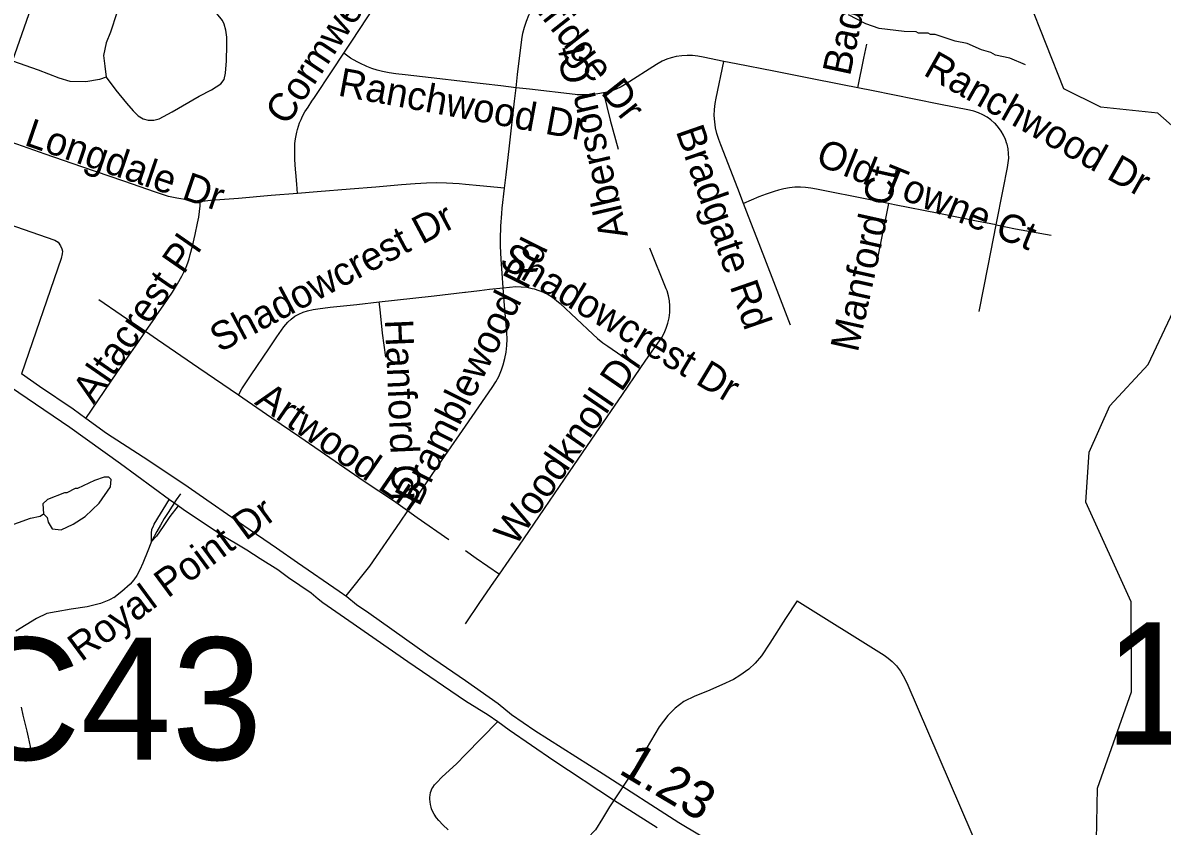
# Model space of a CAD drawing. Extents: x 1383679 to 1536984, y 460658 to 651027.
# Drawn here: x 1424590 to 1428413, y 512316 to 515011 of the extents above; entities that cross this region are included whole.
import ezdxf

# ---------------------------------------------------------------- set-up
doc = ezdxf.new("R2010")
doc.units = 0
for name, color, linetype in [('Exist Hydrographic Creek Single Shore', 7, 'Continuous'), ('Exist Hydrographic Misc Water Feature', 7, 'Continuous'), ('Exist Road Non-System Type 51', 7, 'Continuous'), ('Exist Road Non-System Type 51 Label', 7, 'Continuous'), ('Exist Road Primary NC UnDivided 4 Lane Attributed', 7, 'Continuous'), ('Exist Road Secondary Mileage Hundredths English Label', 7, 'Continuous'), ('Exist Road Secondary Structure Culvert Number Label', 7, 'Continuous'), ('Exist Road Secondary Structure Standard Bridge Number Label', 7, 'Continuous'), ('Exist Road Secondary Type 51 Divided Attributed', 7, 'Continuous')]:
    doc.layers.add(name, color=color, linetype=linetype)

msp = doc.modelspace()

# ---------------------------------------------------------------- linework, layer by layer
at = {"layer": 'Exist Hydrographic Creek Single Shore'}
for points in [[(1428455.5, 514657.5), (1428398.5, 514707.9), (1428207.5, 514728.2), (1428083.4, 514789.8), (1427964.5, 515090.9), (1427965.4, 515149.9), (1427910.5, 515334.8), (1427918.5, 516175), (1427979.5, 516282.1), (1428157.5, 516455.7), (1428444.5, 516623.9)], [(1428543.4, 511862.5), (1428239.5, 512101.6), (1428191.5, 512210.9), (1428196.4, 512443.8), (1428310.4, 512766.5), (1428308.5, 513068.5), (1428156.4, 513403.1), (1428168.4, 513570.3), (1428237.4, 513726.4), (1428365.5, 513865.1), (1428469.4, 514082.9)]]:
    msp.add_lwpolyline(points, dxfattribs=at)
at = {"layer": 'Exist Hydrographic Misc Water Feature'}
for points in [[(1427954.1, 514869.8), (1427901.6, 514892.2), (1427853.9, 514903.3), (1427838, 514911.6), (1427806.3, 514920.3), (1427758.7, 514941.4), (1427718.9, 514950.3), (1427651.3, 514971.8), (1427635.4, 514972.2), (1427627.5, 514976.3), (1427595.5, 514977), (1427587.5, 514981.2), (1427547.5, 514982.1), (1427463.7, 514992), (1427419.2, 515007.6), (1427360.7, 515038.3)], [(1424659.8, 513363.7), (1424671.5, 513351.5), (1424675.2, 513335.4), (1424688.8, 513313.1), (1424718.7, 513310.5), (1424759.1, 513329.5), (1424799.7, 513354.6), (1424846.6, 513399.5), (1424883.9, 513454.7), (1424886.3, 513478.6), (1424878.5, 513486.8), (1424862.5, 513487.1), (1424830.3, 513475.9), (1424773.7, 513449.1), (1424765.7, 513449.3), (1424737.3, 513434), (1424729.4, 513434.2), (1424672.9, 513411.5), (1424656.6, 513397.8), (1424659.8, 513363.7)], [(1424259.4, 513000.8), (1424264.1, 513012.8), (1424311.9, 513091.7), (1424320.4, 513115.5), (1424362.5, 513188), (1424368.1, 513190.4), (1424397.3, 513249.7), (1424450.3, 513292.5), (1424508.4, 513318.1), (1424518.8, 513316.9), (1424534.9, 513320.6), (1424615.4, 513348.8), (1424647.6, 513356), (1424659.8, 513363.7)]]:
    msp.add_lwpolyline(points, dxfattribs=at)
at = {"layer": 'Exist Road Non-System Type 51'}
msp.add_line((1427494.2, 514405.2), (1427457.7, 514221.2), dxfattribs=at)
for points in [[(1425667, 514909.7), (1425693.4, 514950.1), (1425745.2, 515028), (1425798.7, 515110.4), (1425820, 515139.1), (1425832.8, 515155.3), (1425848.5, 515173.9), (1425863.9, 515190.5), (1425884.4, 515210.3), (1425927.1, 515245.9)], [(1425274.6, 514963.2), (1425271.4, 514986.7), (1425265.6, 515006.9), (1425260, 515019), (1425240.6, 515042.4), (1425222.1, 515057.8), (1425201.1, 515065), (1425171.2, 515069.8), (1425140.6, 515073.9), (1425122, 515081.2), (1425105.1, 515094.1), (1425080, 515113.4), (1425056.6, 515123.9), (1424982.4, 515155.4), (1424959.8, 515165.9), (1424947.6, 515163.5), (1424939.6, 515144.1), (1424905.6, 515044.8), (1424883.9, 514979.4), (1424869.6, 514944), (1424861.2, 514901.2), (1424865.5, 514865.8), (1424870, 514828.6)], [(1426245.1, 514793.5), (1426250.2, 514838.4), (1426264.3, 514955.9), (1426267.9, 514976.7), (1426272.9, 514997.1), (1426279.5, 515017.1), (1426287.5, 515036.8), (1426289.7, 515041.7), (1426299.7, 515059.8), (1426310.8, 515077.2), (1426323.3, 515093.6), (1426336.9, 515109.2), (1426351.7, 515123.8), (1426353.7, 515125.7), (1426385.4, 515151.5)], [(1424870, 514828.6), (1424902.4, 514784.9), (1424937.9, 514742.1), (1424960.6, 514716.2), (1424977.5, 514699.3), (1424993.6, 514689.7), (1425010.6, 514684.8), (1425029.1, 514684.8), (1425047.8, 514689.7), (1425091.4, 514713.1), (1425181.8, 514764.8), (1425223.6, 514786.5), (1425254.4, 514806.7), (1425265.6, 514821.2), (1425270.5, 514842.2), (1425273.8, 514883.3), (1425274.6, 514935.8), (1425274.6, 514963.2)], [(1427391.7, 514793), (1427412.3, 514892.6), (1427422.3, 514939.5)], [(1425512, 514438.8), (1425509.1, 514469.6), (1425506, 514509.5), (1425505.3, 514518.6), (1425502.9, 514552.6), (1425502.2, 514570.9), (1425502.2, 514589.2), (1425503.1, 514606.7), (1425505.2, 514622.4), (1425507.1, 514633.5), (1425509.4, 514644.4), (1425511.3, 514653.4), (1425514.7, 514664.8), (1425518.5, 514675.5), (1425523.7, 514686.7), (1425528.9, 514698.1), (1425536.7, 514712.6), (1425547.3, 514728.7), (1425559.5, 514748.1), (1425568.6, 514760.7), (1425628.5, 514850.7), (1425667, 514909.7)], [(1426245.1, 514793.5), (1426194.4, 514799.5), (1426075, 514813.7), (1425960.3, 514826.7), (1425931.3, 514830), (1425873.4, 514836.4), (1425841.7, 514840), (1425819.2, 514843.7), (1425796.9, 514847.5), (1425779.2, 514852.1), (1425761.1, 514857.7), (1425743.8, 514864.4), (1425721.2, 514875.7), (1425712, 514880.3), (1425690, 514892.9), (1425667, 514909.7)], [(1426942.7, 514881.9), (1426873.4, 514895.7), (1426855.2, 514899.3), (1426837.2, 514901.3), (1426819.1, 514901.7), (1426801, 514900.8), (1426782.8, 514898.3), (1426781.9, 514898.1), (1426765.9, 514894.3), (1426750.5, 514889.2), (1426735.7, 514882.7), (1426721.4, 514874.8), (1426715.9, 514871.3), (1426614.3, 514806.3), (1426598.1, 514796.9), (1426581, 514788.9), (1426563.2, 514782.5), (1426545.1, 514777.7), (1426541.3, 514776.9), (1426538.8, 514776.4)], [(1424870, 514828.6), (1424847.2, 514821.5), (1424801.9, 514812.9), (1424749.2, 514814.3), (1424712.4, 514825.8), (1424642.8, 514852.8), (1424556.1, 514882.8)], [(1427008.7, 514405), (1426989.3, 514455.5), (1426932.6, 514602.1), (1426925.2, 514620.2), (1426919, 514639.6), (1426914.4, 514659.4), (1426911.5, 514679.5), (1426910.3, 514699.8), (1426910.7, 514720.1), (1426912.8, 514740.3), (1426916.2, 514758.6), (1426942.7, 514881.9)], [(1427391.7, 514793), (1427340.2, 514803.2), (1427222.2, 514826.5), (1427109.8, 514848.8), (1426983.9, 514873.7), (1426942.7, 514881.9)], [(1426206.4, 514456), (1426211.6, 514501.8), (1426222.7, 514598.4), (1426240, 514748.5), (1426245.1, 514793.5)], [(1426538.8, 514776.4), (1426518.9, 514772.7), (1426495.9, 514770.1), (1426472.8, 514769.2), (1426449.9, 514769.9), (1426443.2, 514770.4), (1426289.8, 514788.2), (1426245.1, 514793.5)], [(1426538.8, 514776.4), (1426561.1, 514684.9), (1426587.2, 514587.3)], [(1427856.2, 514333.2), (1427880, 514452.2), (1427893.8, 514525.5), (1427896.7, 514541.1), (1427898, 514556.9), (1427897.7, 514572.7), (1427895.8, 514588.4), (1427892.4, 514603.9), (1427892, 514605.4), (1427887.1, 514620.1), (1427880.8, 514634.3), (1427873, 514647.8), (1427864, 514660.4), (1427853.7, 514672.1), (1427850.6, 514675.1), (1427838.4, 514685.7), (1427825.3, 514694.9), (1427811.3, 514702.9), (1427796.6, 514709.4), (1427781.4, 514714.5), (1427767, 514717.8), (1427664.1, 514738.1), (1427509.8, 514769.4), (1427443.4, 514782.7), (1427391.7, 514793)], [(1425185.1, 514412.5), (1425173.6, 514413.1), (1425146.3, 514416.6), (1425106.5, 514422.6), (1425078.5, 514429.1), (1425035, 514442.9), (1424929, 514479.6), (1424787.9, 514528.5), (1424665.3, 514571.1), (1424550.7, 514610.8), (1424491.4, 514630.8), (1424470.8, 514638.3)], [(1426206.4, 514456), (1426123.8, 514464.4), (1426075, 514468.6), (1426054.6, 514470.7), (1426011.7, 514473.7), (1425976.7, 514473.9), (1425944.5, 514473.7), (1425906.8, 514471.6), (1425860.2, 514467.7), (1425774.8, 514460.4), (1425688.5, 514453.4), (1425577.1, 514443.8), (1425512, 514438.8)], [(1425512, 514438.8), (1425423.1, 514431.9), (1425314.1, 514422), (1425219.8, 514414.6), (1425193.1, 514412.2), (1425185.1, 514412.5)], [(1426202.2, 514121.9), (1426198.5, 514171.8), (1426195.1, 514217.4), (1426193.3, 514262.8), (1426193, 514285.8), (1426194.3, 514328.6), (1426197.2, 514371.4), (1426198.9, 514389.9), (1426206.4, 514456)], [(1427494.2, 514405.2), (1427432.8, 514417.4), (1427253.2, 514453.2), (1427234.6, 514456.8), (1427216.2, 514458.9), (1427200, 514459.6), (1427180.9, 514459.4), (1427162.1, 514457.8), (1427143.5, 514454.7), (1427125.1, 514450.1), (1427110.7, 514445.4), (1427084.6, 514436.8), (1427059.2, 514426.9), (1427008.7, 514405)], [(1424384.3, 514390.7), (1424697.7, 514282.2), (1424708.7, 514274.9), (1424716.9, 514263), (1424721.4, 514252.9), (1424723.1, 514244.7), (1424722.3, 514235.7), (1424718.6, 514221), (1424585.1, 513833.6)], [(1425001.5, 513975.3), (1425035.1, 514023.5), (1425037.8, 514027.6), (1425062.8, 514064.7), (1425092, 514108), (1425108.7, 514135.4), (1425123.8, 514161.8), (1425130.4, 514174.9), (1425137.7, 514191.2), (1425143.8, 514206.4), (1425147.6, 514219), (1425152, 514234), (1425159.2, 514261.6), (1425168.6, 514301.6), (1425176.6, 514338.7), (1425180.6, 514359.6), (1425184.9, 514397.1), (1425185.1, 514412.5)], [(1427166.2, 513996.9), (1427109.8, 514142.2), (1427060.8, 514270.2), (1427025.5, 514361.2), (1427008.7, 514405)], [(1427856.2, 514333.2), (1427790.1, 514346), (1427663.6, 514372), (1427514.6, 514401.1), (1427494.2, 514405.2)], [(1427799.2, 514042.5), (1427828.7, 514196.4), (1427847.1, 514287.6), (1427856.2, 514333.2)], [(1427856.2, 514333.2), (1427920.7, 514320.6), (1428040.6, 514298.8)], [(1426661.8, 513851.9), (1426680.2, 513879), (1426733.7, 513955.4), (1426742, 513970.5), (1426749.1, 513986.9), (1426754.6, 514003.9), (1426758.4, 514021.3), (1426760.6, 514038.8), (1426761, 514044.9), (1426761.1, 514061.7), (1426759.6, 514078.6), (1426756.4, 514095.4), (1426751.6, 514111.5), (1426748.8, 514119), (1426693.4, 514255.6)], [(1426202.2, 514121.9), (1426244.5, 514126.3), (1426262.6, 514125.8), (1426280.8, 514123.8), (1426299, 514120.4), (1426305.3, 514118.8), (1426321.8, 514113.7), (1426337.5, 514107.3), (1426352.7, 514099.5), (1426367.1, 514090.4), (1426380.7, 514080.1), (1426393, 514069), (1426502.3, 513966.7), (1426518.4, 513951.8), (1426535.8, 513938), (1426553.2, 513926.2), (1426661.8, 513851.9)], [(1425786.2, 514074.6), (1425837.1, 514080.4), (1425970.2, 514095.5), (1426072.9, 514107.2), (1426075, 514107.5), (1426122.6, 514113.5), (1426156, 514117.2), (1426202.2, 514121.9)], [(1425880.5, 513373.8), (1425931.8, 513450), (1426007.3, 513559.8), (1426075, 513657.9), (1426164.9, 513787.5), (1426176.6, 513806.4), (1426186.7, 513825), (1426195.6, 513846.5), (1426201.7, 513863.9), (1426207.5, 513885), (1426211.7, 513906.6), (1426214.3, 513928.4), (1426215.2, 513950.4), (1426214.5, 513972.2), (1426213.3, 513985.1), (1426205.6, 514075.7), (1426202.2, 514121.9)], [(1425001.5, 513975.3), (1424920.3, 514030.4), (1424844.9, 514081.6)], [(1425313.2, 513761.9), (1425325.3, 513783.5), (1425356.2, 513829.7), (1425415.8, 513917.2), (1425442.2, 513957.8), (1425465.7, 513991.1), (1425479, 514006.9), (1425490.2, 514017.5), (1425502.2, 514026.5), (1425515.6, 514034.2), (1425531, 514040.9), (1425545.3, 514045.3), (1425564.6, 514049.4), (1425580, 514051.6), (1425621.6, 514056.9), (1425710.9, 514066), (1425786.2, 514074.6)], [(1425807.5, 513889.2), (1425796.7, 513970.4), (1425789.2, 514049.3), (1425786.2, 514074.6)], [(1424801.1, 513683.7), (1424905.9, 513836.4), (1424975.4, 513937.8), (1425001.5, 513975.3)], [(1425313.2, 513761.9), (1425180.6, 513852.4), (1425041.6, 513948.1), (1425001.5, 513975.3)], [(1426189.4, 513161.6), (1426254.2, 513255.8), (1426340.1, 513381.7), (1426424.2, 513504.7), (1426511.1, 513632.4), (1426602.2, 513764.3), (1426661.8, 513851.9)], [(1425880.5, 513373.8), (1425833.6, 513407), (1425735.7, 513472.4), (1425620.3, 513552), (1425519.1, 513620.6), (1425425.7, 513684.7), (1425343, 513741.5), (1425313.2, 513761.9)], [(1425118.5, 513431), (1425104.5, 513410.5), (1425090.8, 513389.8), (1425077.5, 513368.8), (1425064.5, 513347.7), (1425052, 513326.2), (1425039.8, 513304.6), (1425022, 513271.2), (1425017.5, 513260), (1425009.6, 513240), (1424993, 513198.4), (1424982.4, 513175.7), (1424972, 513156.9), (1424962.5, 513141.9), (1424950, 513128), (1424922.5, 513103), (1424900.2, 513085.1), (1424878.9, 513074), (1424850.1, 513062.8), (1424805.5, 513051.7), (1424752.5, 513044.2), (1424701.4, 513034.9), (1424670.8, 513029.4), (1424636.4, 513012.7), (1424566.2, 512969.7)], [(1425021.9, 513271.2), (1425021.2, 513297.4), (1425023.4, 513312.2), (1425026.8, 513320.6), (1425030.6, 513328.8), (1425081.6, 513412.5)], [(1425110.8, 513391), (1425083.6, 513354.7), (1425078.9, 513347.9), (1425060.7, 513321.8), (1425038.3, 513289.1), (1425021.9, 513271.2)], [(1425880.5, 513373.8), (1425855, 513335.8), (1425753.7, 513188.6), (1425673.7, 513088.5)], [(1426019.9, 513276.8), (1425913, 513350.9), (1425880.5, 513373.8)], [(1425021.9, 513271.2), (1425009.6, 513240), (1424993, 513198.4), (1424982.3, 513175.7), (1424972, 513156.9), (1424962.5, 513141.9), (1424950, 513128), (1424922.5, 513103), (1424895.3, 513081.4)], [(1426075, 513240.3), (1426111.3, 513214.9), (1426189.4, 513161.6)], [(1426075, 512994.7), (1426123.8, 513066), (1426170.8, 513134.5), (1426189.4, 513161.6)], [(1427187.9, 513072), (1427149.4, 513012.9), (1427096.9, 512929.4), (1427068.8, 512887.7), (1427047.4, 512862.4), (1427026, 512843), (1426995.9, 512821.6), (1426974.5, 512808), (1426935.6, 512790.5), (1426887.1, 512769.2), (1426844.4, 512751.7), (1426808.4, 512734.2), (1426778.4, 512711.8), (1426754.1, 512686.6), (1426724.9, 512648.8), (1426681.2, 512574.9), (1426643.4, 512509.8), (1426591.9, 512431.2)], [(1427187.9, 513072), (1427479.8, 512889.8), (1427493.9, 512880), (1427507.5, 512867.8), (1427521.1, 512853.5), (1427534.6, 512836), (1427543.8, 512819.8), (1427556.6, 512797.2), (1427843.9, 512129.1)], [(1424584.8, 512714.9), (1424590.2, 512688.7), (1424596.3, 512661.8), (1424603.6, 512634.1), (1424608.4, 512614.9), (1424624.8, 512536.4)], [(1426017.7, 512303.1), (1425999.6, 512320), (1425985.8, 512334.4), (1425977.8, 512344.2), (1425970.2, 512356.1), (1425964.9, 512366), (1425961.8, 512373.8), (1425960, 512379.8), (1425957.7, 512388.8), (1425956.6, 512397.3), (1425955.8, 512406.3), (1425955.9, 512413.3), (1425956.6, 512420.2), (1425958.3, 512428.3), (1425960.3, 512434.9), (1425962.6, 512441), (1425965.5, 512446.1), (1425971.6, 512454.4), (1425977.8, 512460.9), (1425997.4, 512481.1), (1426044.6, 512525.5), (1426075, 512556.7), (1426183.5, 512666.6)], [(1426591.9, 512431.2), (1426558.9, 512380.7), (1426535.6, 512341.8), (1426511.2, 512303), (1426484.1, 512274.8), (1426449.1, 512237.9), (1426408.4, 512207.8), (1426352, 512166.1), (1426296.6, 512130.2), (1426230.8, 512079.2)]]:
    msp.add_lwpolyline(points, dxfattribs=at)
at = {"layer": 'Exist Road Primary NC UnDivided 4 Lane Attributed'}
msp.add_lwpolyline([(1424263.4, 514052.6), (1424778.9, 515521.9), (1424831.4, 515666.8), (1424961.1, 516037.5), (1425008, 516184.9), (1425129.2, 516542.7), (1425182.9, 516714.4), (1425232.8, 516866.3), (1425354.5, 517247.1), (1425456.4, 517534.2), (1425548.8, 517765.4), (1425582.2, 517853.9), (1425618.1, 517943), (1425647.3, 518004.2), (1425719, 518136.2), (1425795.6, 518261), (1425870.7, 518361.5), (1425965.6, 518478), (1426075, 518589.2), (1426252.1, 518737.8), (1427466.3, 519638.3)], dxfattribs=at)
at = {"layer": 'Exist Road Secondary Type 51 Divided Attributed'}
for points in [[(1424487.9, 513830.7), (1424748.2, 513654.1), (1424917.3, 513533), (1425082.2, 513412), (1425111.1, 513391.4), (1425127.7, 513379.6), (1425249.7, 513297.5), (1425341.5, 513242.5), (1425386.4, 513213.7), (1425445.7, 513176.8), (1425481.9, 513150.5), (1425557.3, 513098.7), (1425581.4, 513079), (1425596.5, 513066), (1425684.1, 513005.5), (1425882.4, 512868.3), (1426075, 512736.8), (1426151.6, 512689.7), (1426183.5, 512666.6), (1426221.5, 512639), (1426371.2, 512536.1), (1426571.5, 512403.8), (1426718.6, 512311.7)], [(1427079.7, 512154.6), (1426791.5, 512326.9), (1426537.3, 512490.6), (1426308.4, 512635.4), (1426230, 512689.5), (1426184.6, 512726.4), (1426075, 512803), (1425947.8, 512890.7), (1425751.4, 513031), (1425709.8, 513058.2), (1425677.2, 513085.5), (1425651.5, 513102.9), (1425511.9, 513199.6), (1425441, 513248.4), (1425332, 513324), (1425222, 513400.1), (1425130.3, 513463.4), (1424993.3, 513553.7), (1424870.3, 513632.9), (1424801.4, 513683.5), (1424758.7, 513714.9), (1424646.4, 513791.2), (1424585.1, 513833.6)]]:
    msp.add_lwpolyline(points, dxfattribs=at)

# ---------------------------------------------------------------- texts
at = {"layer": 'Exist Road Non-System Type 51 Label'}
for s, rotation, p in [('Cravenridge Dr', 308.1508, (1426077.8, 515348.6)), ('Baden Pl', 77.9049, (1427365.3, 514830)), ('Cormwell Ln', 56.5079, (1425476.6, 514662.9)), ('Alberson Ct', 103.048, (1426620.9, 514297.2)), ('Ranchwood Dr', 330.5242, (1427607.8, 514838.2)), ('Ranchwood Dr', 349.5633, (1425644.3, 514767.6)), ('Longdale Dr', 341.1255, (1424591.1, 514602.3)), ('Bradgate Rd', 289.1725, (1426780.3, 514648.2)), ('Old Towne Ct', 337.9983, (1427245.7, 514537.8)), ('Manford Ct', 77.4709, (1427391.4, 513903.1)), ('Shadowcrest Dr', 28.0725, (1425250.3, 513903.8)), ('Altacrest Pl', 55.3049, (1424827.8, 513728.7)), ('Bramblewood Rd', 63.4886, (1425919.4, 513385.3)), ('Shadowcrest Dr', 329.0367, (1426183.4, 514198.4)), ('Hanford Cr', 272.4891, (1425804.7, 514014.9)), ('Woodknoll Dr', 55.4834, (1426242.4, 513251.5)), ('Artwood Ln', 325.4919, (1425364.2, 513733.6)), ('Royal Point Dr', 36.3786, (1424786.1, 512865.2))]:
    msp.add_text(s, height=95, rotation=rotation, dxfattribs=at).set_placement(p)
at = {"layer": 'Exist Road Secondary Mileage Hundredths English Label'}
msp.add_text('1.23', height=125, rotation=329.2678, dxfattribs=at).set_placement((1426585.3, 512495.3))
at = {"layer": 'Exist Road Secondary Structure Culvert Number Label'}
msp.add_text('C43', height=410.1, dxfattribs=at).set_placement((1424388, 512538.5))
at = {"layer": 'Exist Road Secondary Structure Standard Bridge Number Label'}
msp.add_text('1', height=410.1, dxfattribs=at).set_placement((1428218.8, 512589.3))

doc.saveas('drawing.dxf')
